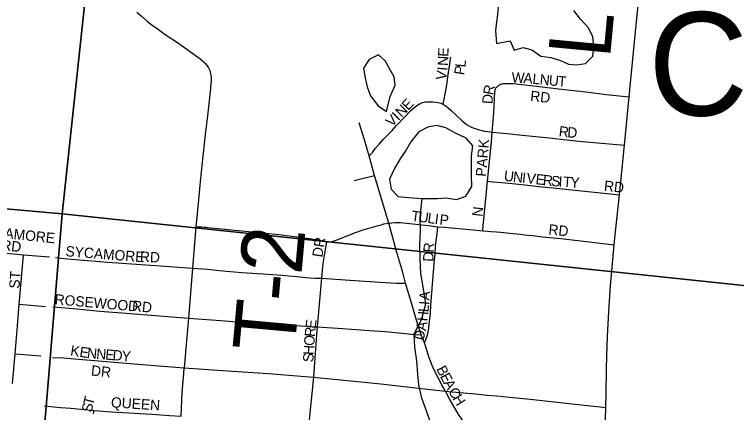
# Model space of a CAD drawing. Extents: x 0 to 680, y 0 to 440.
# Drawn here: x 158.43 to 168.79, y 282.25 to 287.97 of the extents above; entities that cross this region are included whole.
import ezdxf

# ---------------------------------------------------------------- set-up
doc = ezdxf.new("R2010")
doc.units = 0
for name, color, linetype in [('GM_X_Minor_Lake', 7, 'Continuous'), ('GM_X_Minor_Lake_Text', 7, 'Continuous'), ('GM_X_Minor_River', 7, 'Continuous'), ('GM_X_Section', 7, 'Continuous'), ('GM_X_Township_Road', 7, 'Continuous'), ('GM_X_Township_Road_Text', 7, 'Continuous'), ('GM_X_Township_Subdivision', 7, 'Continuous'), ('GM_X_Township_Subdivision_Text', 7, 'Continuous')]:
    doc.layers.add(name, color=color, linetype=linetype)

msp = doc.modelspace()

# ---------------------------------------------------------------- linework, layer by layer
at = {"layer": 'GM_X_Minor_Lake'}
for points in [[(165.38, 288.131), (165.366, 287.965), (165.347, 287.822), (165.334, 287.733), (165.35, 287.549)], [(165.35, 287.549), (165.546, 287.588), (165.603, 287.451), (165.734, 287.491), (165.859, 287.459), (165.988, 287.369), (166.13, 287.349), (166.266, 287.306), (166.384, 287.251), (166.503, 287.243), (166.628, 287.26), (166.73, 287.365), (166.744, 287.502), (166.734, 287.65), (166.664, 287.776), (166.553, 287.896), (166.459, 288.022)], [(163.77, 286.571), (163.826, 286.79), (163.894, 286.949), (163.883, 287.068), (163.825, 287.17), (163.755, 287.302), (163.656, 287.386), (163.544, 287.327)], [(163.544, 287.327), (163.524, 287.317), (163.44, 287.193), (163.468, 287.056), (163.496, 286.925), (163.541, 286.799), (163.652, 286.655), (163.77, 286.571)], [(164.413, 286.358), (164.367, 286.349), (164.235, 286.28), (164.121, 286.139), (164.048, 286.015), (163.975, 285.903), (163.885, 285.755), (163.817, 285.602), (163.839, 285.459), (163.939, 285.351), (164.087, 285.337), (164.285, 285.323)], [(164.285, 285.323), (164.503, 285.326), (164.627, 285.336), (164.775, 285.31), (164.912, 285.356), (164.997, 285.498), (164.993, 285.658), (164.989, 285.795), (164.991, 285.938), (165.011, 286.08), (164.917, 286.188), (164.769, 286.255), (164.622, 286.34), (164.492, 286.372), (164.413, 286.358)]]:
    msp.add_lwpolyline(points, dxfattribs=at)
at = {"layer": 'GM_X_Minor_River'}
for points in [[(164.222, 282.804), (164.206, 282.995), (164.179, 283.191), (164.17, 283.381), (164.273, 283.582), (164.335, 283.813), (164.302, 284.027), (164.264, 284.248), (164.254, 284.456), (164.251, 284.664), (164.259, 284.854), (164.256, 285.056), (164.285, 285.323)], [(164.429, 282.044), (164.351, 282.262), (164.277, 282.459), (164.238, 282.65), (164.222, 282.804)]]:
    msp.add_lwpolyline(points, dxfattribs=at)
at = {"layer": 'GM_X_Section'}
for points in [[(144.694, 302.485), (160.808, 300.853), (159.118, 285.103), (143.238, 286.516), (144.684, 302.372)], [(160.808, 300.853), (176.459, 299.296), (174.94, 283.442), (159.118, 285.103)], [(143.224, 286.379), (143.238, 286.516), (159.118, 285.103), (157.8, 269.245), (141.851, 270.701)], [(159.118, 285.103), (174.94, 283.442), (173.525, 267.764), (158.298, 269.195), (157.8, 269.245)]]:
    msp.add_lwpolyline(points, close=True, dxfattribs=at)
at = {"layer": 'GM_X_Township_Road'}
for points in [[(167.254, 286.784), (167.263, 286.884), (167.364, 287.91), (167.513, 289.338), (167.567, 289.905), (167.708, 291.34), (167.796, 292.21), (167.949, 293.659), (168.003, 294.239), (168.09, 295.17)], [(160.191, 288), (160.258, 287.94), (160.341, 287.871), (160.393, 287.828), (160.481, 287.764), (160.599, 287.68), (160.776, 287.562), (161.092, 287.335), (161.133, 287.3), (161.152, 287.283), (161.169, 287.267), (161.182, 287.252), (161.201, 287.227), (161.22, 287.198), (161.237, 287.159), (161.243, 287.138), (161.252, 287.1), (161.256, 287.062), (161.258, 287.019), (161.253, 286.966), (161.242, 286.856), (161.222, 286.682), (161.202, 286.51), (161.171, 286.244), (161.112, 285.709), (161.093, 285.516), (161.074, 285.307), (161.054, 285.107), (161.049, 285.057), (161.038, 284.92)], [(167.187, 286.09), (167.254, 286.784)], [(167.112, 285.378), (167.187, 286.09)], [(167.04, 284.661), (167.057, 284.847), (167.112, 285.378)], [(161.038, 284.92), (160.99, 284.326)], [(166.916, 282.328), (166.921, 282.52), (166.927, 282.864), (166.931, 283.068), (166.941, 283.346), (166.962, 283.703), (166.987, 284.073), (167.04, 284.661)], [(160.99, 284.326), (160.931, 283.606)], [(160.931, 283.606), (160.903, 283.282), (160.87, 282.894)], [(160.87, 282.894), (161.074, 282.879), (161.635, 282.843), (162.081, 282.812), (162.723, 282.762)], [(162.723, 282.762), (163.065, 282.729), (163.693, 282.663), (164.272, 282.598), (164.616, 282.56)], [(164.616, 282.56), (164.659, 282.556), (165.046, 282.522), (165.218, 282.505)], [(165.218, 282.505), (165.354, 282.492), (165.535, 282.474), (165.832, 282.444), (166.136, 282.412)], [(166.136, 282.412), (166.351, 282.39), (166.916, 282.328)], [(166.773, 280.607), (166.816, 281.065), (166.882, 281.693), (166.897, 281.839), (166.908, 282.01), (166.913, 282.161), (166.916, 282.328)]]:
    msp.add_lwpolyline(points, dxfattribs=at)
at = {"layer": 'GM_X_Township_Subdivision'}
for points in [[(164.586, 286.677), (164.627, 286.898), (164.64, 286.99), (164.653, 287.071), (164.672, 287.194), (164.697, 287.354)], [(165.29, 286.278), (165.297, 286.384), (165.31, 286.557), (165.321, 286.749), (165.323, 286.797), (165.324, 286.821), (165.325, 286.833), (165.326, 286.847), (165.327, 286.86), (165.33, 286.874), (165.333, 286.887), (165.336, 286.898), (165.34, 286.907), (165.346, 286.916), (165.353, 286.924), (165.361, 286.932), (165.372, 286.942)], [(165.372, 286.942), (165.385, 286.951), (165.402, 286.959), (165.414, 286.964), (165.424, 286.968), (165.439, 286.97), (165.455, 286.974), (165.471, 286.976), (165.488, 286.977), (165.504, 286.977), (165.535, 286.977), (165.562, 286.976), (165.596, 286.973), (165.631, 286.971), (165.672, 286.967), (165.924, 286.937), (166.281, 286.892), (166.629, 286.853), (166.925, 286.815), (167.254, 286.784)], [(163.522, 285.936), (163.569, 285.986), (163.614, 286.045), (163.665, 286.102), (163.73, 286.174), (163.777, 286.222), (163.816, 286.263), (163.853, 286.3), (163.913, 286.365), (164.031, 286.49), (164.116, 286.581), (164.153, 286.614), (164.182, 286.641), (164.202, 286.656), (164.222, 286.67), (164.239, 286.68), (164.255, 286.688), (164.272, 286.696), (164.293, 286.703), (164.312, 286.707), (164.331, 286.71), (164.353, 286.712), (164.374, 286.713), (164.402, 286.713), (164.437, 286.712), (164.476, 286.708), (164.506, 286.703), (164.533, 286.697), (164.553, 286.691), (164.57, 286.685), (164.586, 286.677)], [(164.586, 286.677), (164.611, 286.661), (164.623, 286.652), (164.658, 286.624), (164.693, 286.594), (164.714, 286.575), (164.765, 286.523), (164.859, 286.439), (164.886, 286.413), (164.921, 286.387), (164.951, 286.369), (164.982, 286.353), (165.024, 286.336), (165.058, 286.322), (165.101, 286.309), (165.142, 286.299), (165.177, 286.292), (165.221, 286.286), (165.29, 286.278)], [(163.522, 285.936), (163.454, 286.166), (163.38, 286.41)], [(165.22, 285.573), (165.28, 286.137), (165.29, 286.278)], [(165.29, 286.278), (165.393, 286.268), (165.499, 286.258), (165.553, 286.252), (165.629, 286.244), (166.151, 286.189), (166.311, 286.173), (166.403, 286.161), (166.53, 286.149), (166.694, 286.134), (167.187, 286.09)], [(163.598, 285.655), (163.522, 285.936)], [(163.31, 285.583), (163.598, 285.655)], [(163.805, 284.972), (163.598, 285.655)], [(165.152, 284.861), (165.158, 284.935), (165.167, 285.024), (165.22, 285.573)], [(165.22, 285.573), (165.296, 285.566), (165.424, 285.554), (165.623, 285.533), (165.8, 285.516), (165.954, 285.498), (166.161, 285.476), (167.112, 285.378)], [(162.91, 284.704), (162.918, 284.702), (162.928, 284.701), (162.934, 284.701), (162.944, 284.701), (162.965, 284.703), (162.975, 284.704), (162.996, 284.709), (163.086, 284.741), (163.267, 284.814), (163.325, 284.836), (163.438, 284.873), (163.636, 284.933), (163.694, 284.949), (163.735, 284.959), (163.805, 284.972)], [(163.805, 284.972), (163.85, 284.977), (163.895, 284.98), (163.941, 284.98), (163.973, 284.979), (164.058, 284.973), (164.413, 284.933), (164.51, 284.919)], [(164.045, 284.109), (164.004, 284.261), (163.918, 284.552), (163.805, 284.972)], [(161.038, 284.92), (161.097, 284.918), (161.124, 284.917), (161.159, 284.914), (161.183, 284.912), (161.209, 284.91), (161.55, 284.876), (162.229, 284.806), (162.665, 284.753), (162.809, 284.727), (162.855, 284.717), (162.898, 284.706), (162.91, 284.704)], [(164.317, 283.252), (164.343, 283.313), (164.358, 283.362), (164.37, 283.411), (164.378, 283.458), (164.386, 283.521), (164.394, 283.594), (164.401, 283.68), (164.41, 283.795), (164.46, 284.448), (164.468, 284.533), (164.477, 284.636), (164.485, 284.722), (164.498, 284.819), (164.51, 284.919)], [(164.51, 284.919), (164.606, 284.913), (164.757, 284.897), (165.013, 284.873), (165.152, 284.861)], [(165.152, 284.861), (165.22, 284.856), (165.268, 284.852), (165.351, 284.847), (165.413, 284.84), (165.542, 284.828), (165.688, 284.811), (165.753, 284.805), (165.873, 284.793), (166.011, 284.776), (166.273, 284.75), (166.597, 284.712), (167.04, 284.661)], [(162.91, 284.704), (162.892, 284.593), (162.878, 284.506), (162.865, 284.419), (162.855, 284.346), (162.839, 284.18)], [(157.733, 284.59), (157.839, 284.581), (158.471, 284.526), (158.564, 284.518)], [(158.504, 283.81), (158.558, 284.455), (158.564, 284.518)], [(158.564, 284.518), (158.938, 284.486)], [(159.024, 284.476), (159.143, 284.463), (159.309, 284.447), (159.773, 284.411), (160.252, 284.376), (160.657, 284.349), (160.918, 284.331), (160.99, 284.326)], [(160.99, 284.326), (161.209, 284.309), (161.378, 284.292), (161.476, 284.283), (161.698, 284.263), (162.003, 284.242), (162.141, 284.233), (162.269, 284.223), (162.373, 284.214), (162.48, 284.205), (162.614, 284.192), (162.677, 284.188), (162.751, 284.183), (162.839, 284.18)], [(162.839, 284.18), (162.809, 283.863), (162.775, 283.482)], [(162.839, 284.18), (162.905, 284.176), (163.245, 284.152), (163.681, 284.123), (163.91, 284.111), (163.997, 284.109), (164.045, 284.109)], [(164.268, 283.368), (164.197, 283.594), (164.139, 283.792), (164.092, 283.954), (164.045, 284.109)], [(158.443, 283.098), (158.478, 283.498), (158.504, 283.81)], [(158.504, 283.81), (158.882, 283.777)], [(158.986, 283.768), (159.275, 283.747), (159.661, 283.708), (160.098, 283.676), (160.931, 283.606)], [(160.931, 283.606), (161.397, 283.572), (161.569, 283.559), (161.816, 283.545), (162.007, 283.536), (162.282, 283.517), (162.413, 283.507), (162.543, 283.498), (162.622, 283.492), (162.733, 283.485), (162.775, 283.482)], [(162.775, 283.482), (162.767, 283.37), (162.735, 282.9), (162.723, 282.762)], [(162.775, 283.482), (163.139, 283.458), (163.528, 283.431), (163.748, 283.416), (163.85, 283.406), (164.041, 283.386), (164.171, 283.374), (164.268, 283.368)], [(164.317, 283.252), (164.268, 283.368)], [(164.616, 282.56), (164.567, 282.653), (164.452, 282.872), (164.418, 282.953), (164.381, 283.052), (164.355, 283.133), (164.317, 283.252)], [(158.405, 282.668), (158.443, 283.098)], [(158.443, 283.098), (158.812, 283.068)], [(158.983, 283.044), (159.139, 283.036), (159.297, 283.026), (159.467, 283.012), (160.212, 282.946), (160.87, 282.894)], [(160.825, 282.202), (160.842, 282.54), (160.863, 282.813), (160.87, 282.894)], [(162.723, 282.762), (162.652, 282.052)], [(165.093, 281.803), (165.045, 281.881), (164.802, 282.237), (164.679, 282.44), (164.616, 282.56)], [(158.864, 282.35), (159.095, 282.328), (159.244, 282.316), (159.489, 282.292), (159.58, 282.285)], [(159.571, 282.233), (159.58, 282.285)], [(159.58, 282.285), (159.827, 282.265), (160.405, 282.23), (160.659, 282.213), (160.825, 282.202)]]:
    msp.add_lwpolyline(points, dxfattribs=at)

# ---------------------------------------------------------------- texts
at = {"layer": 'GM_X_Minor_Lake_Text'}
msp.add_text('Crystal', height=1.4823, rotation=0.0085, dxfattribs=at).set_placement((167.527, 286.515))
at = {"layer": 'GM_X_Township_Road_Text'}
for s, height, rotation, p in [('L', 0.889, 84.6007, (166.976, 287.319)), ('T-2', 0.8894, 84.834, (162.449, 283.099))]:
    msp.add_text(s, height=height, rotation=rotation, dxfattribs=at).set_placement(p)
at = {"layer": 'GM_X_Township_Subdivision_Text'}
for s, height, rotation, p in [('E', 0.148, 87.2744, (164.658, 287.356)), ('N', 0.148, 86.6972, (164.651, 287.224)), ('L', 0.148, 84.4371, (164.903, 287.201)), ('V', 0.148, 82.0507, (164.625, 287.017)), ('I', 0.148, 84.2936, (164.644, 287.153)), ('P', 0.148, 80.8768, (164.886, 287.088)), ('W', 0.148, 357.7128, (165.564, 286.989)), ('A', 0.148, 355.0213, (165.731, 286.982)), ('L', 0.148, 354.6102, (165.861, 286.971)), ('N', 0.148, 354.6147, (165.965, 286.961)), ('U', 0.148, 354.6047, (166.095, 286.949)), ('T', 0.148, 354.6052, (166.225, 286.937)), ('R', 0.148, 79.0902, (165.301, 286.801)), ('RD', 0.1482, 353.994, (165.829, 286.725)), ('E', 0.148, 47.58, (164.084, 286.578)), ('D', 0.148, 84.9668, (165.29, 286.675)), ('N', 0.148, 45.2091, (163.988, 286.481)), ('V', 0.148, 45.2086, (163.85, 286.342)), ('I', 0.148, 45.2013, (163.942, 286.434)), ('R', 0.148, 352.8539, (166.237, 286.219)), ('D', 0.148, 355.6049, (166.361, 286.203)), ('PARK', 0.1482, 85.1359, (165.199, 285.633)), ('U', 0.148, 353.7914, (165.451, 285.58)), ('N', 0.148, 353.7805, (165.581, 285.566)), ('I', 0.148, 353.7814, (165.71, 285.552)), ('V', 0.148, 353.785, (165.775, 285.545)), ('E', 0.148, 353.7865, (165.905, 285.531)), ('R', 0.148, 353.8479, (166.009, 285.519)), ('S', 0.148, 355.0815, (166.129, 285.506)), ('I', 0.148, 355.9785, (166.236, 285.497)), ('T', 0.148, 356.0517, (166.301, 285.493)), ('Y', 0.148, 356.0514, (166.405, 285.486)), ('RD', 0.1482, 353.6631, (166.886, 285.437)), ('N', 0.148, 84.2926, (165.147, 285.059)), ('T', 0.148, 352.3954, (164.121, 285.006)), ('U', 0.148, 352.4011, (164.225, 284.992)), ('L', 0.148, 352.3954, (164.354, 284.975)), ('I', 0.148, 352.4014, (164.457, 284.961)), ('P', 0.148, 354.2829, (164.527, 284.952)), ('SYCAMORE', 0.1482, 354.0691, (157.881, 284.798)), ('RD', 0.1482, 353.9883, (166.09, 284.81)), ('DR', 0.1482, 81.0262, (162.851, 284.474)), ('RD', 0.1482, 353.994, (158.241, 284.585)), ('R', 0.148, 85.6246, (164.446, 284.545)), ('SYCAMORE', 0.1482, 355.5441, (159.163, 284.497)), ('RD', 0.1482, 356.989, (160.232, 284.419)), ('D', 0.148, 88.8525, (164.444, 284.417)), ('ST', 0.1482, 86.4258, (158.507, 284.028)), ('ROSEWOOD', 0.1482, 354.9983, (159.007, 283.806)), ('A', 0.148, 85.0213, (164.387, 283.858)), ('RD', 0.1482, 353.994, (160.116, 283.715)), ('I', 0.148, 85.0274, (164.382, 283.793)), ('L', 0.148, 85.0177, (164.373, 283.689)), ('H', 0.148, 84.6147, (164.36, 283.558)), ('E', 0.148, 83.2495, (162.755, 283.451)), ('A', 0.148, 80.5012, (164.337, 283.418)), ('R', 0.148, 84.4054, (162.744, 283.334)), ('D', 0.148, 75.3488, (164.301, 283.278)), ('O', 0.148, 86.1939, (162.735, 283.206)), ('K', 0.148, 351.1018, (159.23, 283.075)), ('H', 0.148, 86.271, (162.727, 283.075)), ('E', 0.148, 351.6417, (159.361, 283.054)), ('N', 0.148, 354.3749, (159.471, 283.038)), ('N', 0.148, 355.2293, (159.604, 283.025)), ('E', 0.148, 355.2335, (159.734, 283.014)), ('D', 0.148, 355.2409, (159.838, 283.006)), ('Y', 0.148, 355.23, (159.968, 282.995)), ('S', 0.148, 86.2813, (162.72, 282.971)), ('DR', 0.1482, 353.9946, (159.528, 282.786)), ('B', 0.148, 297.6132, (164.481, 282.878)), ('E', 0.148, 297.6105, (164.536, 282.774)), ('A', 0.148, 298.5356, (164.585, 282.679)), ('C', 0.148, 301.2773, (164.652, 282.558)), ('T', 0.148, 76.0532, (159.563, 282.347)), ('H', 0.148, 301.7644, (164.713, 282.456)), ('S', 0.148, 77.4282, (159.541, 282.246)), ('QUEEN', 0.1482, 356.3475, (159.816, 282.328))]:
    msp.add_text(s, height=height, rotation=rotation, dxfattribs=at).set_placement(p)

doc.saveas('drawing.dxf')
